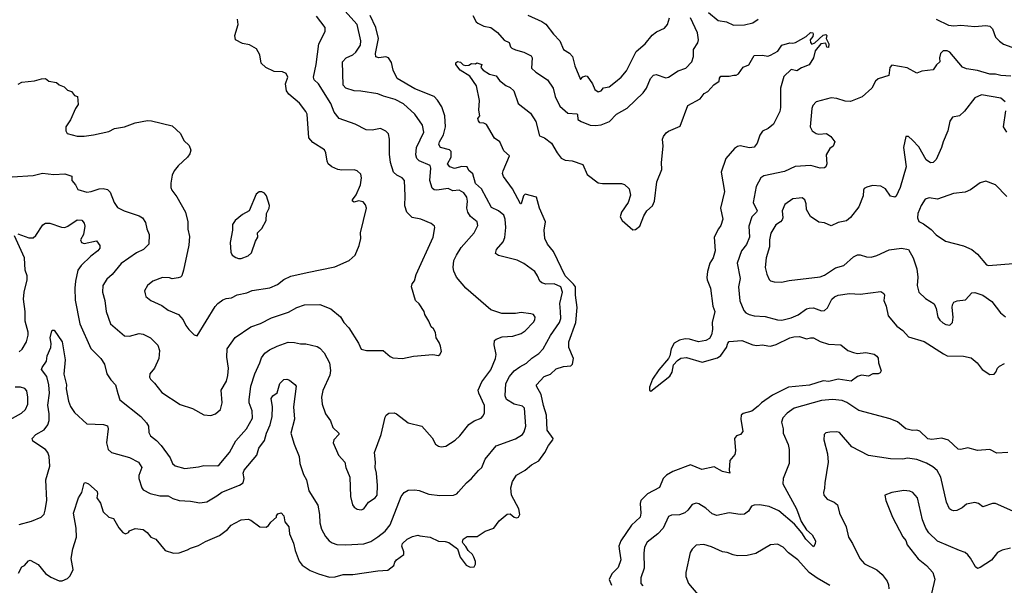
# Model space of a CAD drawing. Extents: x 1678759 to 1859541, y 384609 to 522867.
# Tile 423 of 466: x 1810908 to 1818050, y 466842 to 470940. Entities that reach past the tile are written whole.
import ezdxf

# ---------------------------------------------------------------- set-up
doc = ezdxf.new("R2010")
doc.units = 0

msp = doc.modelspace()

# ---------------------------------------------------------------- linework, layer by layer
at = {"layer": '0CON20XD'}
for points in [[(1812612.9, 468375), (1812651.1, 468455), (1812661.1, 468488.9), (1812687.5, 468525), (1812721.1, 468548.9), (1812775, 468574.5), (1812855, 468603.1), (1812901.7, 468601.7), (1812945, 468590.6), (1812985, 468591.9), (1813065, 468571.4), (1813085, 468559.2), (1813116.1, 468526.1), (1813154.4, 468455), (1813161.7, 468398.3), (1813157.1, 468365), (1813106.4, 468253.6), (1813096.7, 468205), (1813102.9, 468155), (1813125.7, 468085), (1813163.2, 468033.2), (1813180.8, 467985), (1813223.8, 467945), (1813222, 467935), (1813186, 467895), (1813182.5, 467875), (1813221.4, 467785), (1813266, 467735), (1813274.2, 467695), (1813302.9, 467625), (1813307.1, 467485), (1813322.5, 467425), (1813335, 467406.7), (1813355, 467394), (1813385, 467387.5), (1813405, 467396.2), (1813438.6, 467445), (1813486, 467475), (1813501.9, 467495), (1813504.5, 467565), (1813496.9, 467655), (1813486.9, 467695), (1813490, 467735), (1813482.5, 467805), (1813529.2, 467935), (1813559.5, 468060.5), (1813566.7, 468075), (1813585, 468090), (1813625, 468091.2), (1813642.5, 468085), (1813725, 468018.6), (1813825, 467993.8), (1813899.1, 467909.1), (1813925, 467863.8), (1813945, 467849.2), (1813965, 467844.2), (1813999.1, 467850.9), (1814066.1, 467893.9), (1814100.8, 467925), (1814165, 468007.5), (1814205, 468034.2), (1814255, 468054), (1814270.8, 468069.2), (1814278.8, 468091.2), (1814280.5, 468145), (1814238.1, 468235), (1814234.4, 468255), (1814259.5, 468315), (1814325, 468402), (1814360.4, 468485), (1814365.4, 468515.4), (1814349.4, 468585), (1814351.9, 468615), (1814364.6, 468625.4), (1814408.3, 468641.7), (1814485, 468646.9), (1814545, 468665.8), (1814575, 468685.8), (1814635, 468748.8), (1814645.8, 468765), (1814647.5, 468785), (1814635, 468803.8), (1814615, 468808), (1814545, 468818.1), (1814505, 468811.1), (1814405, 468811.9), (1814325, 468838.6), (1814144.4, 468995), (1814077.5, 469075), (1814057, 469117), (1814051.5, 469145), (1814057.5, 469195), (1814076.5, 469235), (1814110.9, 469289.1), (1814203.8, 469396.2), (1814232.1, 469447.9), (1814226.6, 469476.6), (1814177.8, 469515), (1814159.6, 469545), (1814151.5, 469575), (1814156.9, 469625), (1814150.5, 469655), (1814129.5, 469685), (1814095.8, 469705.8), (1814050.9, 469700.9), (1814015, 469717.5), (1813934.5, 469704.5), (1813915, 469706.9), (1813899.1, 469719.1), (1813882.9, 469775), (1813890, 469865), (1813885.6, 469885), (1813805, 469918.5), (1813788.5, 469935), (1813781.7, 469961.7), (1813786.4, 470015), (1813840, 470125), (1813830.6, 470175), (1813774.3, 470255), (1813691.2, 470331.2), (1813631.9, 470361.9), (1813547.1, 470387.1), (1813505, 470402.9), (1813383.5, 470423.5), (1813335, 470425.5), (1813275, 470445.5), (1813255.5, 470465), (1813249.4, 470635), (1813277, 470663), (1813325, 470686.5), (1813346.4, 470705), (1813381.2, 470755), (1813383.6, 470786.4), (1813355.4, 470905), (1813267.1, 471005)], [(1815903.4, 470993.4), (1815974.2, 470934.2), (1816035, 470924), (1816085, 470900), (1816165, 470902.5), (1816225, 470917.3), (1816265, 470943.6)], [(1810855, 469801.9), (1811005, 469811.9), (1811075, 469828.1), (1811155, 469819.2), (1811235, 469823.8), (1811286.4, 469806.4), (1811287.5, 469775), (1811312.5, 469745), (1811329.3, 469709.3), (1811395, 469690), (1811425.6, 469694.4), (1811485, 469715.6), (1811515, 469717.1), (1811545, 469709.2), (1811565, 469691.2), (1811593.1, 469615), (1811618.7, 469578.7), (1811665, 469556), (1811775, 469520), (1811800, 469505), (1811821.7, 469471.7), (1811830.8, 469425), (1811848.1, 469385), (1811845.5, 469314.5), (1811806, 469274), (1811755, 469251.5), (1811645.4, 469174.6), (1811579.2, 469095), (1811540.5, 469059.5), (1811511.9, 469015), (1811508.9, 468965), (1811525.5, 468905), (1811534.4, 468825), (1811567.6, 468737.6), (1811669.7, 468649.7), (1811705, 468648.1), (1811774.2, 468665.8), (1811805, 468660.8), (1811856.2, 468635), (1811911.2, 468581.2), (1811922.3, 468542.3), (1811916.9, 468485), (1811885.5, 468414.5), (1811852.9, 468375), (1811850.3, 468350.3), (1811856, 468335), (1811887.3, 468307.3), (1811939.8, 468239.8), (1812072.8, 468152.8), (1812161.7, 468121.7), (1812245, 468076.2), (1812295, 468071.2), (1812327.5, 468085), (1812364, 468115), (1812376.9, 468165), (1812370.5, 468255), (1812408, 468322), (1812418.9, 468361.1), (1812423.5, 468415), (1812411.2, 468495), (1812413.6, 468555), (1812472, 468638), (1812585, 468715.6), (1812655, 468739.4), (1812735, 468781.1), (1812858.3, 468821.7), (1812918.8, 468855), (1812975, 468874.4), (1813085, 468877.1), (1813165, 468846), (1813235, 468787.5), (1813259.2, 468745), (1813296.3, 468706.3), (1813367, 468597), (1813385, 468553.3), (1813425, 468543.8), (1813545, 468543.8), (1813595, 468500), (1813615, 468490), (1813685, 468485.7), (1813765, 468502.5), (1813905, 468513.3), (1813945, 468507.5), (1813956.7, 468515), (1813966.7, 468535), (1813960, 468575), (1813951.7, 468601.7), (1813930, 468635), (1813923.6, 468673.6), (1813909.3, 468699.3), (1813892.5, 468715), (1813876.7, 468755), (1813846.7, 468805), (1813843.3, 468825), (1813805, 468882.5), (1813780, 468905), (1813750, 469005), (1813755, 469027.5), (1813771.7, 469048.3), (1813784, 469095), (1813907.1, 469365), (1813920, 469435), (1813917.5, 469445), (1813893.9, 469463.9), (1813817.5, 469495), (1813755, 469508), (1813715.6, 469545.6), (1813700.9, 469590.9), (1813704.4, 469665), (1813698.6, 469775), (1813682, 469795), (1813644, 469814), (1813620.6, 469835), (1813597.3, 469905), (1813591.5, 469965), (1813590.6, 470075), (1813583, 470113), (1813565, 470132), (1813525, 470151.4), (1813465, 470140), (1813422.4, 470142.4), (1813342.4, 470182.4), (1813226.2, 470225), (1813189.8, 470269.8), (1813165, 470334.2), (1813074.6, 470474.6), (1813044.6, 470504.6), (1813038.5, 470525), (1813059.1, 470615), (1813078.5, 470765), (1813124.3, 470855), (1813124.2, 470885), (1813060.6, 470965)], [(1810896.4, 470473.6), (1810925, 470486.7), (1811015, 470496.7), (1811067, 470513), (1811095, 470513.3), (1811120, 470495), (1811176.1, 470486.1), (1811195, 470467.5), (1811230, 470455), (1811255, 470430), (1811285, 470420), (1811305, 470390), (1811327.5, 470385), (1811332.5, 470325), (1811313, 470297), (1811277.5, 470215), (1811242.5, 470165), (1811242.5, 470135), (1811252.5, 470115), (1811325.9, 470095.9), (1811375, 470095.7), (1811444.3, 470105.7), (1811555, 470130), (1811595, 470151.9), (1811667.5, 470165), (1811745, 470193.1), (1811835, 470210), (1811865, 470208.6), (1812015, 470171.2), (1812075, 470116.2), (1812100, 470065), (1812138.3, 470028.3), (1812150, 469995), (1812141.7, 469968.3), (1812126.2, 469945), (1812057.9, 469882.1), (1812028, 469845), (1812014, 469815), (1812004, 469755), (1812004, 469725), (1812012.5, 469705), (1812047.6, 469657.6), (1812111.4, 469545), (1812127.5, 469475), (1812127.7, 469422.3), (1812139.1, 469369.1), (1812135.8, 469305.8), (1812097.5, 469125), (1812084, 469085), (1812075, 469074.2), (1812058.8, 469068.8), (1812015, 469062.5), (1811995, 469070), (1811945, 469071.4), (1811875, 469045.8), (1811834.2, 469015), (1811814, 468975), (1811817.5, 468955), (1811824.5, 468934.5), (1811858.8, 468905), (1811938.3, 468868.3), (1811985, 468835.7), (1812060, 468805), (1812095, 468766), (1812113.8, 468723.8), (1812135.8, 468695), (1812175, 468656.7), (1812195, 468650), (1812327.4, 468862.6), (1812346, 468885), (1812380.6, 468909.4), (1812405, 468920), (1812445, 468925.6), (1812485, 468946.9), (1812555, 468960), (1812595, 468978.1), (1812723.4, 468996.6), (1812779.1, 469020.9), (1812825, 469057.1), (1812875, 469081.9), (1812992.5, 469107.5), (1813195, 469149.2), (1813297.5, 469195), (1813342.5, 469235), (1813371.2, 469305), (1813382.5, 469355), (1813381.4, 469395), (1813423.9, 469573.9), (1813417.7, 469597.7), (1813400.7, 469620.7), (1813365, 469626.7), (1813335, 469617.5), (1813322.5, 469625), (1813322.5, 469635), (1813347.7, 469672.3), (1813380, 469745), (1813388.6, 469795), (1813382.3, 469822.3), (1813356.7, 469845), (1813335, 469851.4), (1813245, 469850.6), (1813215, 469855.7), (1813173.4, 469873.4), (1813146.6, 469896.6), (1813138.1, 469915), (1813130, 469975), (1813118.3, 469998.3), (1813035, 470051.4), (1813004.4, 470085), (1812993.1, 470255), (1812985, 470276), (1812936.9, 470335), (1812860.2, 470400.2), (1812842.5, 470425), (1812837.5, 470475), (1812852.5, 470525), (1812841.2, 470551.2), (1812815, 470562), (1812755, 470565.7), (1812693.3, 470595), (1812660, 470625), (1812650, 470685), (1812625, 470730), (1812575, 470758.8), (1812525, 470768.8), (1812473.9, 470793.9), (1812468.8, 470825), (1812493.3, 470905), (1812488.8, 470945)], [(1810905, 467281.1), (1810993.4, 467306.6), (1811065, 467335.8), (1811085, 467356.2), (1811093.1, 467385), (1811104.6, 467455), (1811099.1, 467605), (1811126.4, 467705), (1811122.9, 467775), (1811111.8, 467805), (1811096.5, 467825), (1811002.9, 467885), (1810998.1, 467905), (1811025, 467934.4), (1811085, 467969.4), (1811111.5, 468005), (1811122.9, 468035), (1811123.2, 468085), (1811113.5, 468146.5), (1811123.8, 468235), (1811119.6, 468295), (1811105.5, 468355), (1811067.5, 468405), (1811070.7, 468419.3), (1811102.9, 468465), (1811108.6, 468505), (1811133.9, 468563.9), (1811137.1, 468595), (1811130.6, 468635), (1811138, 468675), (1811145, 468690), (1811159.5, 468689.5), (1811215.6, 468605.6), (1811239.2, 468475), (1811228.3, 468371.7), (1811246.7, 468295), (1811245.6, 468265), (1811262.5, 468175), (1811276.8, 468136.8), (1811305, 468093.8), (1811395, 468012.9), (1811517.1, 468007.1), (1811545, 467996.7), (1811550.8, 467975), (1811538.9, 467875), (1811550.8, 467825), (1811574.5, 467804.5), (1811705, 467766.7), (1811770.8, 467735), (1811794, 467695), (1811773.2, 467636.8), (1811772.5, 467615), (1811795, 467547.5), (1811805, 467533.8), (1811855, 467507.1), (1811925, 467490), (1811985, 467489.5), (1812019.8, 467469.8), (1812065, 467456.9), (1812148.3, 467451.7), (1812215, 467440), (1812265, 467447.5), (1812338.9, 467491.1), (1812375, 467515.6), (1812502.4, 467567.6), (1812530, 467585), (1812536.7, 467615), (1812529.6, 467655), (1812536.4, 467675), (1812627.5, 467785), (1812643.5, 467836.5), (1812685, 467892), (1812699.6, 467945), (1812726.3, 468003.6), (1812738.5, 468065), (1812741.9, 468135), (1812732.9, 468195), (1812745, 468213.8), (1812775, 468236.7), (1812795.8, 468305), (1812825, 468332.5), (1812845, 468334.4), (1812865, 468327.1), (1812905, 468297.5), (1812912.9, 468285), (1812893.6, 468135), (1812902.7, 468045), (1812875.6, 467945), (1812899.5, 467865), (1812935.6, 467775), (1812939.4, 467725), (1812966.9, 467645), (1812987.5, 467605), (1813004.4, 467525), (1813071.3, 467421.3), (1813083.1, 467355), (1813085.7, 467294.3), (1813098, 467248), (1813125.8, 467195), (1813154, 467165), (1813175, 467150), (1813208.3, 467138.3), (1813275, 467134.4), (1813405, 467143.3), (1813455, 467160), (1813506.1, 467193.9), (1813560, 467235), (1813595, 467280), (1813675.8, 467485), (1813696.8, 467513.2), (1813725, 467531.2), (1813775, 467534), (1813805, 467529.2), (1813875, 467501.9), (1813955, 467493.1), (1814055, 467495.7), (1814078.8, 467505), (1814091.8, 467518.2), (1814148, 467585), (1814185.5, 467614.5), (1814235, 467674.2), (1814260.8, 467695), (1814285.6, 467755), (1814365, 467851.4), (1814505, 467901.9), (1814554.6, 467935.4), (1814566.9, 467953.1), (1814580, 467995), (1814569.4, 468125), (1814555, 468140.8), (1814495, 468153.3), (1814438.5, 468188.5), (1814430.5, 468215), (1814434.6, 468305), (1814461.2, 468355), (1814495, 468395.5), (1814535, 468425.5), (1814585, 468452.2), (1814622.4, 468487.6), (1814675, 468521.1), (1814705.9, 468554.1), (1814758, 468652), (1814822.5, 468745), (1814832.7, 468775), (1814830, 468825), (1814826, 468885), (1814846.5, 468965), (1814832.9, 469005), (1814785, 469026.1), (1814723.8, 469023.8), (1814695, 469032.5), (1814680.5, 469045), (1814665.3, 469085.3), (1814645, 469115.6), (1814564.2, 469174.2), (1814516.9, 469196.9), (1814382.1, 469232.1), (1814360, 469245), (1814365.8, 469275), (1814415, 469330), (1814427.9, 469362.1), (1814435.4, 469435), (1814429.6, 469495), (1814419.5, 469525), (1814381.9, 469555), (1814329.4, 469579.4), (1814256.8, 469715), (1814214.1, 469754.1), (1814195, 469822.5), (1814165, 469847.5), (1814154.5, 469874.5), (1814115, 469876.3), (1814062.1, 469862.1), (1814028.6, 469875), (1814012.1, 469895), (1814038, 469945), (1814037.9, 469985), (1814026.7, 469996.7), (1813959.4, 470015), (1813948.9, 470035), (1813953.4, 470055), (1813982.5, 470105), (1813997.6, 470165), (1813991.8, 470245), (1813969.4, 470309.4), (1813938.1, 470358.1), (1813913.5, 470383.5), (1813775, 470440.3), (1813645.3, 470515.3), (1813616.2, 470575), (1813605, 470630), (1813584.5, 470664.5), (1813565, 470671.4), (1813513.2, 470663.2), (1813491.7, 470671.7), (1813489.1, 470695), (1813511.8, 470805), (1813491.5, 470885), (1813449.9, 470969.9)], [(1814195, 470970), (1814218.8, 470925), (1814231.2, 470915), (1814274.6, 470894.6), (1814325, 470884.3), (1814375, 470846.9), (1814423, 470793), (1814458.1, 470775), (1814468.9, 470745), (1814478.6, 470735), (1814505, 470721.8), (1814565, 470706.2), (1814618.9, 470678.9), (1814624.4, 470665), (1814619.7, 470589.7), (1814651.1, 470561.1), (1814736.8, 470505), (1814778.2, 470445), (1814792.9, 470385), (1814825, 470314.2), (1814883.8, 470263.8), (1814948.9, 470258.9), (1814955, 470252.5), (1814957.8, 470217.8), (1814981.8, 470201.8), (1815045.6, 470175.6), (1815085, 470173.3), (1815125, 470178.9), (1815187.4, 470202.6), (1815238, 470255), (1815315, 470300), (1815430.6, 470409.4), (1815455.3, 470444.7), (1815482.7, 470515), (1815505, 470538.6), (1815525, 470542.2), (1815595, 470519.2), (1815615, 470522.9), (1815685, 470570), (1815739.7, 470590.3), (1815782.5, 470635), (1815795.8, 470674.2), (1815795.6, 470725), (1815826.7, 470773.3), (1815831.5, 470795), (1815824.6, 470845), (1815773.5, 470955)], [(1814594.4, 470974.4), (1814695, 470928.6), (1814725, 470907.1), (1814780, 470835), (1814825, 470787.5), (1814852.5, 470725), (1814897.4, 470697.4), (1814917.5, 470675), (1814935.7, 470605), (1814975, 470507.5), (1814992.9, 470527.1), (1815013.9, 470533.9), (1815025, 470531.2), (1815062.9, 470475), (1815079.2, 470435), (1815105, 470417.8), (1815126.1, 470423.9), (1815143.2, 470446.8), (1815185, 470454.4), (1815229.1, 470490.9)], [(1815229.1, 470490.9), (1815271.4, 470525), (1815309.7, 470570.3), (1815379.8, 470710.2), (1815445.6, 470765), (1815495, 470827.5), (1815526.8, 470853.2), (1815585, 470878.6), (1815608.1, 470905), (1815620.9, 470955)], [(1817555.8, 470945), (1817645, 470900.4), (1817685, 470896.4), (1817735, 470901.2), (1817835, 470890.5), (1817915, 470897.9), (1817945, 470892.5), (1817964.4, 470875), (1817986, 470815), (1818015, 470784), (1818045, 470762.5), (1818105, 470740.8)], [(1810900.7, 466929.3), (1810924, 466976), (1810942.5, 466985), (1810971.2, 467018.8), (1810985, 467024), (1811042, 466992), (1811095, 466926), (1811135, 466900.8), (1811195, 466874.3), (1811215.6, 466874.4), (1811255, 466892), (1811275, 466911.2), (1811297.1, 466955), (1811282.5, 467035), (1811293.1, 467105), (1811319.3, 467190.7), (1811318.1, 467255), (1811298.2, 467365), (1811336, 467475), (1811360, 467515), (1811375, 467582.5), (1811385, 467586.7), (1811407.5, 467577.5), (1811470.5, 467520.5), (1811473.8, 467505), (1811467.5, 467475), (1811495, 467436.7), (1811514.2, 467375), (1811555, 467336), (1811590, 467325), (1811627, 467257), (1811657.5, 467225), (1811676.4, 467213.6), (1811696.4, 467223.6), (1811703.9, 467236.1), (1811745, 467254), (1811805, 467246.7), (1811833.9, 467223.9), (1811860.7, 467190.7), (1811896.7, 467175), (1811964.4, 467094.4), (1812025, 467073.8), (1812065, 467078), (1812125, 467097.5), (1812148.3, 467111.7), (1812205, 467129.2), (1812255, 467158.1), (1812357.2, 467202.8), (1812415, 467246), (1812442.5, 467277.5), (1812469.1, 467290.9), (1812515, 467316.2), (1812565, 467321.2), (1812585, 467313.8), (1812650, 467265), (1812695, 467263.3), (1812713.3, 467275), (1812730.5, 467299.5), (1812770, 467335), (1812770, 467345), (1812780.7, 467359.3), (1812805, 467366), (1812823.8, 467345), (1812832.2, 467302.2), (1812860.8, 467265), (1812865.7, 467215), (1812895, 467146.7), (1812906.9, 467095), (1812936.6, 467016.6), (1812957.6, 466987.6), (1813015, 466950), (1813075, 466924.3), (1813155, 466901.4), (1813196.4, 466903.6), (1813255, 466919.4), (1813325, 466920.6), (1813505, 466947.1), (1813579.1, 466950.9), (1813622, 466985), (1813629.7, 467010.3), (1813642, 467025), (1813693.8, 467065), (1813694.3, 467085), (1813681.1, 467125), (1813686, 467145), (1813720, 467175), (1813757.5, 467195), (1813795, 467204.2), (1813810.6, 467200.6), (1813885, 467190), (1813945, 467160.8), (1813995, 467158.8), (1814021.2, 467151.2), (1814083.8, 467105), (1814102.5, 467045), (1814147.3, 466987.3), (1814175, 466973.8), (1814203.6, 466976.4), (1814213.8, 466995), (1814214, 467015), (1814202.5, 467045), (1814192, 467065), (1814160.8, 467095), (1814145, 467123.8), (1814124.4, 467144.4), (1814120, 467155), (1814124.3, 467175.7), (1814155, 467194.2), (1814225.5, 467194.5), (1814285.7, 467234.3), (1814346.7, 467255), (1814385, 467310), (1814445, 467356), (1814465, 467359.2), (1814495, 467336.2), (1814515, 467331.2), (1814527.5, 467335), (1814536.2, 467355), (1814528, 467395), (1814474.4, 467495), (1814471.3, 467548.7), (1814481.9, 467595), (1814510.9, 467639.1), (1814574.3, 467675.7), (1814620, 467715), (1814675, 467743.8), (1814716.2, 467803.8), (1814744.7, 467855.3), (1814776.2, 467895), (1814776.7, 467905), (1814734.3, 467965), (1814729.4, 468075), (1814707.5, 468145), (1814691.8, 468225), (1814656, 468285), (1814656, 468295), (1814712, 468355), (1814757.6, 468372.4), (1814799.8, 468410.2), (1814853.4, 468426.6), (1814905, 468432), (1814919.2, 468445), (1814924.4, 468485), (1814892.5, 468565), (1814891.1, 468605), (1814943.2, 468745), (1814952.7, 468855), (1814938.9, 468945), (1814939.2, 469005), (1814926.4, 469025), (1814865, 469085.5), (1814780.9, 469260.9), (1814735.8, 469315), (1814718, 469355), (1814711.9, 469415), (1814722.5, 469475), (1814678.5, 469575), (1814655.7, 469655), (1814575, 469676.7), (1814563.3, 469665), (1814546.7, 469605), (1814540, 469605), (1814482, 469715), (1814416.7, 469805), (1814411.2, 469825), (1814416, 469845), (1814460, 469955), (1814419.4, 469989.4), (1814390, 470055), (1814352.1, 470082.1), (1814295, 470180), (1814275, 470190), (1814245, 470193.3), (1814235, 470207.5), (1814231.2, 470225), (1814246.7, 470245), (1814237.8, 470285), (1814244.1, 470355), (1814222, 470462), (1814172.3, 470532.3), (1814102.5, 470575), (1814071.2, 470615), (1814071.7, 470628.3), (1814085, 470637.5), (1814105, 470632.5), (1814124, 470614), (1814145, 470608.8), (1814165, 470611.2), (1814185, 470622.5), (1814215, 470620), (1814225, 470627.5), (1814260, 470615), (1814253, 470593), (1814270, 470575), (1814316.1, 470546.1), (1814365, 470533.8), (1814389.2, 470499.2), (1814435, 470463.3), (1814465, 470449.2), (1814491.4, 470425), (1814523.4, 470333.4), (1814612.2, 470262.2), (1814652.8, 470202.8), (1814679.3, 470099.3), (1814715, 470084.2), (1814765, 470045.8), (1814805.6, 469975.6), (1814835, 469937.5), (1814865, 469921.9), (1814915, 469916.9), (1814992.1, 469892.1), (1815025, 469818), (1815105, 469757.8), (1815135, 469752.5), (1815274.4, 469754.4), (1815296.1, 469746.1), (1815330, 469715), (1815338.3, 469668.3), (1815322.2, 469615), (1815272.2, 469545), (1815262.8, 469512.8), (1815277.5, 469485), (1815355, 469418), (1815375, 469421.2), (1815406.8, 469443.2), (1815435, 469520), (1815456.2, 469555), (1815498.6, 469591.4), (1815512, 469625), (1815528.9, 469765), (1815565.4, 469854.6), (1815563.7, 469906.3), (1815576, 470025), (1815570, 470075), (1815578.8, 470095), (1815598.3, 470121.7), (1815615, 470133.3), (1815700, 470170), (1815755, 470318), (1815843.9, 470366.1), (1815873.8, 470405), (1815899.1, 470420.9), (1815942.6, 470467.4), (1815981.2, 470495), (1815985, 470517.5), (1815995, 470531.2), (1816055, 470531.2), (1816088.3, 470538.3), (1816105, 470538.8), (1816121.7, 470548.3), (1816155, 470596.7), (1816197.7, 470612.3), (1816235, 470680), (1816295, 470683.8), (1816335, 470676.7), (1816355, 470683.8), (1816407.8, 470712.2), (1816437.5, 470755), (1816495, 470773.3), (1816515, 470770), (1816535, 470776.2), (1816611.7, 470818.3), (1816645, 470847.5), (1816660, 470845), (1816662.5, 470835), (1816661.7, 470818.3), (1816642.5, 470795), (1816643.3, 470775), (1816655, 470763.3), (1816676.4, 470773.6), (1816735, 470827.5), (1816755, 470832.5), (1816762.5, 470825), (1816757.5, 470805), (1816776.7, 470765), (1816775, 470740), (1816762.5, 470742.5), (1816755, 470770), (1816720, 470765), (1816677.5, 470715), (1816666.7, 470665), (1816635, 470613.3), (1816578.3, 470591.7), (1816545, 470569.2), (1816505, 470580), (1816451.2, 470528.8), (1816425.6, 470445), (1816425.7, 470305), (1816420.8, 470275), (1816375.5, 470184.5), (1816337.6, 470152.4), (1816295, 470132), (1816275.7, 470104.3), (1816258, 470045), (1816235, 470016), (1816201.2, 470011.2), (1816135, 470026.9), (1816115, 470021.4), (1816093.7, 470006.3), (1816031.2, 469935), (1815995.8, 469835), (1816020, 469695), (1815992.5, 469575), (1816007.8, 469495), (1815995, 469448.8), (1815975.8, 469425), (1815944.5, 469365), (1815953.5, 469265), (1815938.5, 469215), (1815913.3, 469175), (1815896.9, 469116.9), (1815893, 469073), (1815894.2, 469055), (1815919.4, 468995), (1815936.2, 468865), (1815949.2, 468825), (1815931.9, 468745), (1815934.4, 468695), (1815925, 468656.7), (1815910.6, 468629.4), (1815885, 468615.5), (1815833, 468607), (1815765.5, 468625.5), (1815735, 468627.8), (1815695, 468616.9), (1815655, 468596), (1815633.6, 468556.4), (1815624.4, 468505.6), (1815614.2, 468485), (1815545, 468402), (1815499.2, 468335), (1815476.4, 468276.4), (1815476.7, 468256.7), (1815485, 468247.5), (1815625, 468357.5), (1815640.6, 468385), (1815651.3, 468438.7), (1815679.1, 468470.9), (1815702.7, 468487.3), (1815745, 468493.3), (1815858.5, 468458.5), (1815969.5, 468490.5), (1815995, 468506), (1816035.4, 468564.6), (1816045, 468597.5), (1816055, 468608.8), (1816145, 468616.7), (1816226.8, 468583.2), (1816255, 468579.5), (1816295, 468584.4), (1816335, 468576.5)], [(1818097.6, 470532.4), (1818025, 470536.4), (1817985, 470546.7), (1817945, 470545.5), (1817855, 470571.2), (1817774.6, 470584.6), (1817747.1, 470597.1), (1817656, 470705), (1817635, 470714.2), (1817605.9, 470714.1), (1817586.2, 470695), (1817580, 470665), (1817582.5, 470635), (1817557.7, 470612.3), (1817535, 470576.7), (1817452.3, 470567.7), (1817415, 470553.8), (1817345, 470592.9), (1817235, 470610), (1817220, 470595), (1817212.5, 470535), (1817135, 470512.5), (1817116.7, 470495), (1817088.8, 470445), (1817019.1, 470380.9), (1816935, 470348.5), (1816895, 470350.4), (1816835, 470368.9), (1816795, 470373.1), (1816685.6, 470344.4), (1816661.8, 470318.2), (1816653.4, 470296.6), (1816642, 470165), (1816655.7, 470135.7), (1816685, 470115.8), (1816705, 470111.4), (1816760, 470115), (1816792.5, 470095), (1816820, 470055), (1816807.5, 470025), (1816784, 470006), (1816758.8, 469961.2), (1816762.9, 469895), (1816755.6, 469874.4), (1816745, 469866.2), (1816715, 469865.6), (1816646.4, 469883.6), (1816533.2, 469876.8), (1816455, 469841.1), (1816305, 469810), (1816284.3, 469795), (1816249.3, 469730.7), (1816227.8, 469615), (1816256.5, 469555), (1816253.1, 469545), (1816218.6, 469511.4), (1816196.9, 469443.1), (1816201.5, 469365), (1816179.2, 469310.9), (1816143.1, 469265), (1816112.9, 469175), (1816134.6, 469065.4), (1816123.1, 469005), (1816132.2, 468902.2), (1816161.9, 468831.9), (1816175, 468817.1), (1816198.8, 468805), (1816235, 468794.6), (1816315, 468790.8), (1816405, 468765.5), (1816437.2, 468762.8), (1816505, 468780.5), (1816555, 468801.1), (1816615, 468844.5), (1816635, 468850.4), (1816665, 468852.1), (1816725, 468831.4), (1816745, 468832.9), (1816767.4, 468852.6), (1816797.8, 468915), (1816817.6, 468932.4), (1816845, 468943.6), (1816926.8, 468956.8), (1817005, 468950.6), (1817155, 468970), (1817175, 468956.7), (1817181.2, 468945), (1817176.2, 468905), (1817194.2, 468865), (1817207.5, 468795), (1817269.5, 468719.5), (1817315, 468687.1), (1817355, 468643.1), (1817468, 468608), (1817608.8, 468518.8), (1817635, 468504.4), (1817755, 468503.1), (1817810.3, 468490.3), (1817853.8, 468455), (1817888.8, 468405), (1817945, 468370), (1817977.3, 468372.7), (1817988.8, 468385), (1818000, 468415), (1818015, 468428.8), (1818051.2, 468448.8)], [(1818055, 470346), (1818025, 470371.4), (1817885, 470395.6), (1817836, 470375), (1817762.4, 470277.6), (1817725.6, 470244.4), (1817675, 470233.3), (1817656, 470205), (1817641.4, 470135), (1817605.7, 470055), (1817594.3, 470015), (1817555, 469926.7), (1817535, 469906.2), (1817515, 469903.8), (1817483.8, 469925), (1817429.1, 470019.1), (1817385, 470067.5), (1817355, 470093.8), (1817336.7, 470093.3), (1817319.4, 470015), (1817339.2, 469875), (1817295.5, 469724.5), (1817265, 469662.5), (1817255, 469653.3), (1817225, 469661.2), (1817188, 469715), (1817155, 469733.1), (1817095, 469739.2), (1817052.3, 469727.7), (1817033.6, 469716.4), (1817027.5, 469705), (1817026, 469665), (1816995, 469583.3), (1816935, 469507.5), (1816905, 469482.5), (1816845, 469470), (1816795, 469447.5), (1816745, 469467.5), (1816705, 469473.3), (1816643.9, 469513.9), (1816616.1, 469566.1), (1816613.8, 469605), (1816603.3, 469635), (1816585, 469648.8), (1816562.3, 469647.7), (1816515, 469641.4), (1816458.9, 469601.1), (1816438.9, 469555), (1816443.5, 469505), (1816438.8, 469491.2), (1816425.7, 469475), (1816393.3, 469455), (1816357.6, 469392.4), (1816346.7, 469345), (1816347.9, 469295), (1816323.5, 469215), (1816315.8, 469145), (1816327, 469097), (1816345, 469057.5), (1816355, 469048.8), (1816381.2, 469041.2), (1816435, 469038.8), (1816489.3, 469050.7), (1816715, 469076.9), (1816745, 469089.4), (1816825, 469143.1), (1816885, 469158.2), (1816955, 469220.8), (1816985, 469235.7), (1817005, 469236.9), (1817050.9, 469220.9), (1817085, 469219.1), (1817125, 469230.9), (1817215, 469271.9), (1817305, 469285.6), (1817355, 469274)], [(1818068.6, 470125), (1818044.3, 470165), (1818060.9, 470279.1)], [(1818069.1, 469659.1), (1817985, 469742.9), (1817915, 469770.8), (1817875, 469759.2), (1817805, 469707.1), (1817765, 469690.6), (1817680.6, 469680.6), (1817565, 469641.1), (1817505, 469650), (1817475, 469640), (1817446.5, 469595), (1817423.3, 469535), (1817419.2, 469505), (1817428.8, 469478.8), (1817465, 469460.8), (1817520.3, 469420.3), (1817555, 469381.2), (1817622.5, 469335), (1817755, 469300.6), (1817815, 469275.7), (1817855, 469240.8), (1817922, 469165), (1817935, 469158.6), (1818115, 469172.9)], [(1812495, 469208.8), (1812515, 469210), (1812565, 469228.8), (1812588.8, 469251.2), (1812618.8, 469335), (1812636.2, 469365), (1812634, 469395), (1812665, 469426.7), (1812696, 469485), (1812697.5, 469535), (1812718, 469575), (1812720, 469595), (1812698.8, 469665), (1812685, 469682.5), (1812665, 469692.5), (1812645, 469692.5), (1812623.3, 469675), (1812573.3, 469555), (1812525, 469528), (1812471.2, 469485), (1812453, 469457), (1812452.5, 469415), (1812434.2, 469325), (1812438.8, 469255), (1812450, 469235), (1812475, 469216.2), (1812495, 469208.8)], [(1810895, 469388.1), (1810975, 469360), (1811005, 469360.8), (1811025, 469376.2), (1811075.4, 469454.6), (1811095, 469465.6), (1811126.4, 469466.4), (1811212.7, 469437.3), (1811235, 469435.6), (1811256.6, 469443.4), (1811325, 469490.5), (1811358.5, 469488.5), (1811377, 469467), (1811382, 469445), (1811372, 469385), (1811350.6, 469345), (1811355.7, 469325.7), (1811375, 469317.5), (1811465, 469338.8), (1811488.6, 469305), (1811489.4, 469285), (1811474.4, 469265), (1811424, 469226), (1811355, 469159.4), (1811331.1, 469125), (1811312.3, 469045), (1811307.9, 468995), (1811311.7, 468908.3), (1811345, 468736.7), (1811425, 468558.8), (1811497.5, 468485), (1811524.2, 468445), (1811540, 468375), (1811569.5, 468329.5), (1811603.2, 468293.2), (1811620.5, 468230.5), (1811635.8, 468185), (1811786, 468065), (1811828.3, 468018.3), (1811842.5, 467995), (1811845, 467950), (1811856, 467925), (1811901.1, 467891.1), (1811934.3, 467855), (1811999.4, 467765), (1812017.5, 467725), (1812036.4, 467706.4), (1812105, 467687.8), (1812205, 467699.4), (1812245, 467710), (1812345, 467707.5), (1812356.2, 467713.8), (1812431.1, 467805), (1812475, 467889.2), (1812554, 467976), (1812597.6, 468052.4), (1812594.5, 468105), (1812573.6, 468165), (1812572.7, 468185), (1812584.6, 468284.6), (1812612.9, 468375)], [(1810905, 468533.3), (1810926.6, 468553.4), (1810957.3, 468605), (1810969.1, 468655), (1810969.5, 468675), (1810947.3, 468755), (1810948.8, 468825), (1810936.2, 468915), (1810940, 468965), (1810961.9, 469055), (1810962.2, 469085), (1810948.6, 469125), (1810942.9, 469215), (1810870.8, 469375)], [(1817355, 469274), (1817390, 469215), (1817415.5, 469135), (1817423.6, 469073.6), (1817418.5, 469015), (1817429.2, 468965), (1817479.3, 468919.3), (1817542.4, 468882.4), (1817556.9, 468846.9), (1817568.2, 468785), (1817582.6, 468762.6), (1817605, 468743.8), (1817625, 468732.7), (1817655, 468727.5), (1817674.2, 468745), (1817679.4, 468785), (1817670.8, 468855), (1817673.8, 468875), (1817685, 468893.3), (1817707.3, 468902.7), (1817768.6, 468911.4), (1817815, 468960), (1817835, 468964), (1817894.2, 468944.2), (1817959.3, 468899.3), (1818022.5, 468815), (1818058.3, 468788.3)], [(1816335, 468576.5), (1816355, 468575.6), (1816395, 468586.5), (1816495, 468635.6), (1816523, 468643), (1816565, 468644.4), (1816615, 468628), (1816645, 468636), (1816665, 468634.3), (1816715, 468609.5), (1816775, 468589.4), (1816864.1, 468584.1), (1816914.3, 468544.3), (1816955, 468528), (1816985, 468521.2), (1817045, 468528), (1817105, 468516.2), (1817125, 468503.3), (1817135, 468487.5), (1817136.7, 468455), (1817156.7, 468395), (1817149.5, 468380.5), (1817135, 468373.8), (1817097, 468373), (1817065, 468357.5), (1817015, 468363.3), (1816985, 468354.3), (1816940, 468320), (1816844.4, 468335.6), (1816778.3, 468318.3), (1816735, 468322.9), (1816637, 468293), (1816485, 468276.4), (1816369.3, 468220.7), (1816288, 468165), (1816265, 468138.8), (1816217.6, 468102.4), (1816155, 468086), (1816142, 468075), (1816140, 468045), (1816153.8, 467955), (1816137.5, 467935), (1816106.7, 467925), (1816094, 467905), (1816100.8, 467815), (1816095, 467790), (1816060, 467745), (1816053.3, 467675), (1816060, 467655), (1816005, 467667.5), (1815945, 467700), (1815855, 467681.9), (1815775, 467715.7), (1815645, 467665.5), (1815600.9, 467639.1), (1815576.7, 467615), (1815550, 467550), (1815462.5, 467505), (1815413.8, 467456.2), (1815407.8, 467435), (1815413.3, 467365), (1815409.2, 467335), (1815345, 467277.1), (1815269.6, 467165), (1815253.6, 467125), (1815257.9, 467087.9), (1815268.2, 467025), (1815248.9, 466971.1), (1815202.9, 466925), (1815184.4, 466884.4), (1815201.4, 466841.4)], [(1810835, 468041.4), (1810921.1, 468088.9), (1810950.8, 468115), (1810966.4, 468153.6), (1810966.5, 468205), (1810961.3, 468251.3), (1810945, 468268.6), (1810915, 468277.8), (1810875, 468278.6)], [(1818075, 467803.3), (1817995, 467798.8), (1817945, 467826), (1817855, 467817.5), (1817785, 467837.5), (1817735, 467826.9), (1817715, 467828.6), (1817645, 467893.3), (1817597, 467907), (1817525, 467899.2), (1817495, 467902.3), (1817438.3, 467958.3), (1817416.2, 467966.2), (1817384.5, 467964.5), (1817335, 467974.5), (1817275, 468026.2), (1817221.7, 468048.3), (1816995, 468107.6), (1816907.3, 468167.3), (1816875, 468181.3), (1816805, 468187.7), (1816725, 468180.4), (1816526.2, 468125), (1816475, 468090), (1816442.9, 468055), (1816433.1, 468025), (1816445.6, 467975), (1816445.6, 467945), (1816482, 467862), (1816490.6, 467825), (1816489.2, 467725), (1816446.2, 467615), (1816443.3, 467576.7), (1816543.5, 467395), (1816575.5, 467305), (1816614.4, 467244.4), (1816656.4, 467206.4), (1816680, 467165), (1816678.8, 467141.2), (1816665, 467120), (1816610.5, 467175), (1816580.9, 467220.9), (1816527.5, 467285), (1816415, 467381.8), (1816345, 467411.8), (1816275, 467424.5), (1816235, 467423.1), (1816215.5, 467414.5), (1816195, 467380), (1816165, 467357.8), (1816135, 467354.6), (1816055, 467367.3), (1815965, 467346.9), (1815930.6, 467360.6), (1815885, 467400.8), (1815835, 467432), (1815815, 467435.8), (1815785, 467427.1), (1815755.7, 467385), (1815733.9, 467366.1), (1815695, 467352.1), (1815635, 467350), (1815615, 467339.2), (1815575.3, 467254.7), (1815537.8, 467215), (1815460.6, 467155), (1815441.1, 467118.9), (1815435.5, 467074.5), (1815437.1, 466965), (1815413.6, 466895), (1815413.3, 466855), (1815427.6, 466837.6)], [(1818155, 467360.5), (1817985, 467434.4), (1817965, 467434.3), (1817895, 467411.2), (1817862.5, 467435), (1817835, 467440.8), (1817775, 467428.6), (1817745, 467403.1), (1817705, 467384.5), (1817685, 467380.6), (1817666.7, 467385), (1817652.5, 467395), (1817630, 467445), (1817590, 467625), (1817563.4, 467673.4), (1817530.7, 467700.7), (1817485, 467726.7), (1817415, 467754.4), (1817348.1, 467761.9), (1817314.2, 467755.8), (1817225, 467758.6), (1817065, 467783.1), (1816944, 467845), (1816855, 467948), (1816835, 467954.2), (1816785, 467952), (1816755, 467946.2), (1816743.8, 467935), (1816741.4, 467895), (1816767.8, 467795), (1816771.4, 467735), (1816747.1, 467585), (1816746.9, 467545), (1816738.1, 467515), (1816741.9, 467495), (1816765, 467465.6), (1816815, 467444.3), (1816839.2, 467425), (1816854.2, 467365), (1816902.5, 467265), (1816919.7, 467189.7), (1816950, 467145), (1817002.5, 467035), (1817036.9, 466996.9), (1817124.6, 466954.6), (1817165, 466920.6), (1817201.1, 466871.1), (1817210.6, 466845), (1817211.2, 466815)], [(1818095, 467111.4), (1818034.2, 467095.8), (1818001.3, 467078.7), (1817956.2, 467023.8), (1817875, 466970), (1817855, 466963.8), (1817840, 466975), (1817805, 467038.8), (1817785, 467062.5), (1817765, 467079.2), (1817724.3, 467094.3), (1817565, 467162), (1817502.1, 467222.1), (1817480.8, 467255), (1817455.6, 467315), (1817420, 467475), (1817386.7, 467515), (1817364.3, 467524.3), (1817322.4, 467527.6), (1817235, 467514.2), (1817183.3, 467495), (1817191.2, 467455), (1817239.2, 467335), (1817313.6, 467193.6), (1817335.4, 467165.4), (1817346, 467135), (1817425, 467033.3), (1817485.9, 466985.9), (1817531.2, 466935), (1817547.1, 466885), (1817522.7, 466782.7)], [(1816785, 466841.1), (1816692.8, 466892.8), (1816633.7, 466933.7), (1816551.4, 467025), (1816485, 467075.7), (1816446.9, 467116.9), (1816405, 467139.4), (1816355, 467135.6), (1816248.8, 467071.2), (1816185, 467056.9), (1816115.8, 467054.2), (1816082.4, 467062.4), (1816039.1, 467079.1), (1816005, 467083.1), (1815925, 467120.6), (1815871.7, 467138.3), (1815815, 467132), (1815785.7, 467104.3), (1815771.9, 467078.1), (1815740, 466935), (1815739.2, 466905), (1815760, 466855), (1815826.9, 466775)]]:
    msp.add_lwpolyline(points, dxfattribs=at)

doc.saveas('drawing.dxf')
